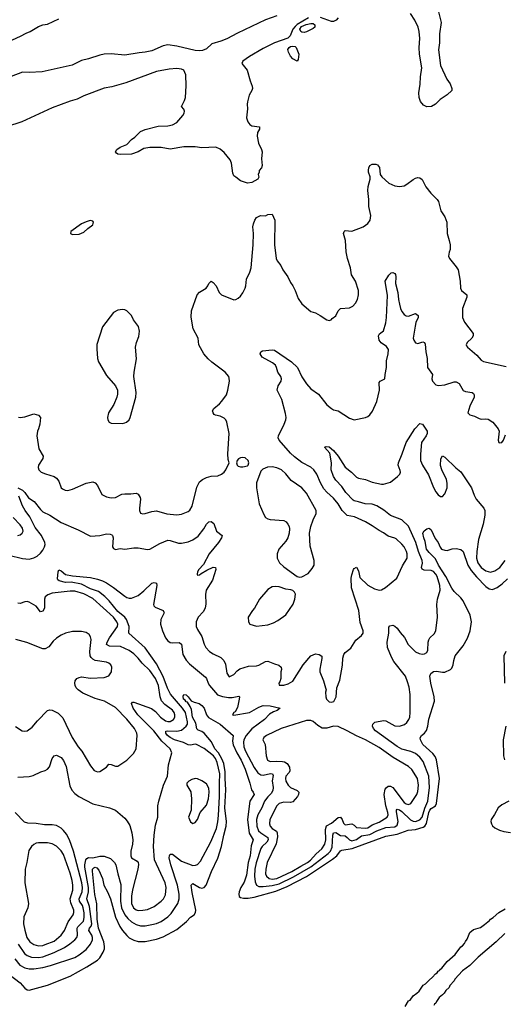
# Model space of a CAD drawing. Header units: inches. Extents: x 1694797 to 1849917, y 907313 to 1017959.
# Tile 743 of 834: x 1794345 to 1798613, y 999901 to 1008575. Entities that reach past the tile are written whole.
import ezdxf

# ---------------------------------------------------------------- set-up
doc = ezdxf.new("R2010")
doc.units = ezdxf.units.IN
doc.header["$MEASUREMENT"] = 0
doc.layers.add('B7090', color=7, linetype='Continuous')
doc.layers.add('B7999', color=7, linetype='Continuous')

msp = doc.modelspace()

# ---------------------------------------------------------------- linework, layer by layer
at = {"layer": 'B7090', "color": 5}
for points, elevation in [([(1798022.5, 1008690), (1798056, 1008550), (1798043.5, 1008450), (1798042.6, 1008370), (1798033.7, 1008310), (1798051.6, 1008171.6), (1798105.5, 1008050), (1798137.3, 1008010), (1798150.6, 1007970), (1798150.7, 1007950), (1798110, 1007912.7), (1798047, 1007873), (1798006.8, 1007830), (1797970.3, 1007809.7), (1797930, 1007806.6), (1797902.5, 1007822.5), (1797873.6, 1007853.6), (1797862.4, 1007890), (1797861.3, 1007930), (1797872.2, 1008007.8), (1797874, 1008070), (1797888, 1008150), (1797867.2, 1008270), (1797862.6, 1008330), (1797869.1, 1008410), (1797864.2, 1008470), (1797854.3, 1008510), (1797824.6, 1008570), (1797787.5, 1008630)], 580), ([(1794171.8, 1008348.2), (1794351.8, 1008428.2), (1794402.6, 1008457.4), (1794437.2, 1008470), (1794510, 1008514), (1794550, 1008530.3), (1794590, 1008535.3), (1794690, 1008582.4)], 560), ([(1796890, 1008590.3), (1796790, 1008532.5), (1796770, 1008515.5), (1796750.9, 1008490), (1796727.3, 1008432.7), (1796706.6, 1008413.4), (1796590, 1008369.8), (1796490, 1008321.6), (1796368.4, 1008250), (1796310.7, 1008210), (1796302, 1008190), (1796349.1, 1008129.1), (1796375.1, 1008035.1), (1796392.9, 1007990), (1796394.3, 1007970), (1796388.5, 1007950), (1796364.9, 1007910), (1796350.4, 1007850), (1796348, 1007830), (1796352.4, 1007790), (1796341.6, 1007710), (1796353.7, 1007673.7), (1796372.1, 1007652.1), (1796390, 1007640.7), (1796456, 1007630), (1796458, 1007610), (1796438, 1007582), (1796436, 1007550), (1796447.5, 1007487.5), (1796476, 1007430), (1796481, 1007410), (1796476, 1007350), (1796482, 1007290), (1796474, 1007270), (1796452.7, 1007247.3), (1796452.7, 1007232.7), (1796444.7, 1007210), (1796451.6, 1007188.4), (1796442, 1007170), (1796390, 1007139), (1796350, 1007135.3), (1796290, 1007155.3), (1796250, 1007188), (1796230, 1007198), (1796222, 1007222), (1796209.7, 1007310), (1796198.8, 1007338.8), (1796144.8, 1007404.8), (1796110, 1007433.7), (1796071.6, 1007451.6), (1795950, 1007446.2), (1795890, 1007454.3), (1795790, 1007455.1), (1795670, 1007434), (1795589.8, 1007449.8), (1795490, 1007448.5), (1795438.9, 1007441.1), (1795387.3, 1007410), (1795330, 1007391.3), (1795230, 1007386.6), (1795208.7, 1007390), (1795197.5, 1007397.5), (1795189.2, 1007410), (1795200.9, 1007430), (1795230, 1007450.4), (1795290, 1007475.5), (1795330, 1007518), (1795359.7, 1007540.3), (1795410, 1007590.3), (1795450, 1007606.5), (1795564.5, 1007635.5), (1795650, 1007639.2), (1795690, 1007647.9), (1795730, 1007667.9), (1795781.5, 1007730), (1795792.8, 1007750), (1795796.8, 1007770), (1795790, 1007787), (1795771.2, 1007810), (1795797.4, 1007862.6), (1795804.7, 1007890), (1795811.7, 1007991.7), (1795807.9, 1008090), (1795790, 1008129.7), (1795770, 1008138.8), (1795730, 1008144.3), (1795661.5, 1008138.5), (1795550, 1008117.2), (1795280.9, 1008019.1), (1795156.1, 1007983.9), (1795088.2, 1007971.8), (1794910, 1007905.3), (1794850, 1007875.5), (1794790, 1007857.6), (1794630, 1007796.8), (1794364.8, 1007675.2), (1794230, 1007631.5)], 580), ([(1796610.7, 1008610), (1796510, 1008572.6), (1796264.8, 1008455.2), (1796170, 1008405.1), (1796115.8, 1008384.2), (1796037.4, 1008362.6), (1795990, 1008319.4), (1795955.4, 1008304.6), (1795930, 1008301.4), (1795890, 1008304.2), (1795730, 1008342.2), (1795650, 1008353.5), (1795610, 1008343.5), (1795510, 1008300.4), (1795450, 1008287.2), (1795396.4, 1008283.6), (1795270, 1008263.6), (1795150, 1008273.6), (1795090, 1008269.6), (1795050, 1008261.6), (1794950, 1008229.4), (1794890, 1008215.1), (1794806.6, 1008173.4), (1794544.1, 1008115.9), (1794430, 1008109.6), (1794370, 1008111.8), (1794270, 1008074.7)], 560), ([(1797148.8, 1008590), (1797132, 1008570), (1797110, 1008558.7), (1797090, 1008559.2), (1796994.8, 1008594.8)], 580), ([(1794333.4, 1005073.4), (1794350.3, 1005070.3), (1794390, 1005076.9), (1794470, 1005101.6), (1794511.7, 1005091.7), (1794530, 1005071), (1794523.1, 1005010), (1794512.3, 1004970), (1794501.8, 1004950), (1794497.7, 1004910), (1794515.1, 1004795.1), (1794552.7, 1004730), (1794548.5, 1004710), (1794512.2, 1004650), (1794508.7, 1004628.7), (1794514.9, 1004610), (1794534, 1004590), (1794572.5, 1004572.5), (1794650, 1004550.3), (1794670, 1004537.1), (1794690.3, 1004510.3), (1794710.3, 1004450.3), (1794721.2, 1004441.2), (1794744.7, 1004430), (1794770, 1004427.4), (1794810, 1004439.6), (1794930, 1004490.2), (1794990, 1004503.1), (1795010, 1004495.5), (1795030, 1004470.6), (1795070, 1004391), (1795110, 1004370.8), (1795150, 1004362.8), (1795190, 1004365.5), (1795246.1, 1004393.9), (1795270, 1004398.3), (1795322.6, 1004397.4), (1795370, 1004404.4), (1795390, 1004394.4), (1795406.6, 1004366.6), (1795408.4, 1004350), (1795398.9, 1004270), (1795399.5, 1004250), (1795410, 1004226.4), (1795430, 1004221.1), (1795450, 1004224), (1795510, 1004243.1), (1795550, 1004248.7), (1795642.2, 1004222.2), (1795730, 1004213.8), (1795770, 1004218.3), (1795830, 1004241.1), (1795844.8, 1004255.2), (1795862.7, 1004290), (1795904.7, 1004455.3), (1795930, 1004504), (1795954.9, 1004525.1), (1795990, 1004542.9), (1796030, 1004552.3), (1796090, 1004555.6), (1796122, 1004570), (1796145.1, 1004590), (1796159.5, 1004610), (1796188.7, 1004670), (1796180.2, 1004700.2), (1796177.2, 1004750), (1796189.5, 1004930.5), (1796168, 1005030), (1796159.6, 1005050), (1796144.7, 1005064.7), (1796110, 1005081.3), (1796068.7, 1005090), (1796058, 1005098), (1796049, 1005110), (1796044, 1005130), (1796054, 1005150), (1796103.7, 1005190), (1796125.9, 1005214.1), (1796167, 1005270), (1796179.5, 1005310), (1796191.6, 1005390), (1796190, 1005418), (1796187.6, 1005430), (1796153.6, 1005470), (1796036.3, 1005556.3), (1796005.8, 1005585.8), (1795968.2, 1005630), (1795923, 1005710), (1795918, 1005770), (1795874, 1005850), (1795854.2, 1005954.1), (1795858.3, 1006010), (1795909.2, 1006150), (1795930, 1006174.8), (1795986, 1006210), (1796002.7, 1006230), (1796010, 1006252), (1796030, 1006271), (1796050, 1006258), (1796076, 1006230), (1796101, 1006170), (1796122, 1006150), (1796230, 1006108), (1796250, 1006110.6), (1796270, 1006120.5), (1796290, 1006139.1), (1796310, 1006167.7), (1796330, 1006210.8), (1796336, 1006230), (1796342, 1006290), (1796370.5, 1006349.5), (1796384, 1006390), (1796402.6, 1006590), (1796403.6, 1006690), (1796399, 1006750), (1796403.1, 1006776.9), (1796415.3, 1006810), (1796430, 1006832), (1796466, 1006850), (1796510, 1006846), (1796530, 1006858), (1796570, 1006862), (1796593, 1006810), (1796588.5, 1006591.5), (1796603.1, 1006470), (1796613, 1006450), (1796644.9, 1006410), (1796662.8, 1006370), (1796706.8, 1006310), (1796730, 1006258), (1796750.7, 1006230), (1796770.7, 1006190), (1796798.8, 1006118.8), (1796830.4, 1006070.4), (1796910, 1006002.8), (1796950, 1005991), (1796992, 1005970), (1797050, 1005931.3), (1797070, 1005924.7), (1797088.9, 1005931.1), (1797097.2, 1005942.8), (1797130, 1005966), (1797149.5, 1006010.5), (1797169.4, 1006030.6), (1797250, 1006034.9), (1797279.3, 1006050), (1797303.3, 1006076.7), (1797321.3, 1006110), (1797329.7, 1006150), (1797329.7, 1006190), (1797301.1, 1006270), (1797268, 1006328), (1797258.1, 1006390), (1797231.4, 1006470), (1797221.6, 1006530), (1797215.1, 1006630), (1797197, 1006690), (1797202.7, 1006710), (1797210, 1006716.3), (1797270, 1006710.4), (1797370, 1006750.4), (1797410, 1006778.4), (1797431, 1006810), (1797438, 1006850), (1797419.3, 1006930), (1797420.7, 1006990), (1797412.1, 1007070), (1797414.9, 1007105.1), (1797432, 1007170), (1797432.7, 1007190), (1797416, 1007230), (1797416, 1007250), (1797419, 1007270), (1797429.4, 1007290.6), (1797450, 1007301), (1797482, 1007302), (1797495.9, 1007295.9), (1797512.7, 1007272.7), (1797520.7, 1007210), (1797535.5, 1007190), (1797594.9, 1007134.9), (1797650, 1007110.2), (1797690, 1007104.7), (1797730, 1007111.5), (1797755.7, 1007124.3), (1797810, 1007168.2), (1797830, 1007179.1), (1797850, 1007184), (1797870, 1007180.7), (1797890, 1007166.8), (1797922.3, 1007102.3), (1797965.1, 1007045.1), (1798022, 1006990), (1798033.5, 1006973.5), (1798053, 1006890), (1798090, 1006838.8), (1798105.3, 1006790), (1798108.9, 1006690), (1798128.5, 1006630), (1798135.8, 1006590), (1798135.5, 1006550), (1798126.4, 1006526.4), (1798120.7, 1006490), (1798130.8, 1006470), (1798190, 1006398.8), (1798206, 1006370), (1798224.9, 1006270), (1798228.5, 1006208.5), (1798237.3, 1006190), (1798282, 1006150), (1798283.1, 1006130), (1798243.6, 1006030), (1798244, 1005950), (1798263.1, 1005910), (1798339.5, 1005810), (1798339.5, 1005790), (1798326.4, 1005770), (1798286, 1005730), (1798278, 1005710), (1798281.3, 1005701.3), (1798288.6, 1005688.6), (1798370, 1005618.4), (1798410, 1005574.4), (1798430, 1005563.1), (1798630, 1005520.3)], 580), ([(1794330, 1004451.6), (1794370.3, 1004430), (1794390, 1004410.3), (1794423, 1004363), (1794471.5, 1004331.5), (1794530, 1004258.5), (1794550, 1004240.2), (1794610.4, 1004210), (1794710, 1004144.2), (1794861.3, 1004081.3), (1794970, 1004025.3), (1795050, 1004030.4), (1795110, 1004044.6), (1795142.3, 1004042.3), (1795156.5, 1004036.5), (1795163, 1004030), (1795168.5, 1004010), (1795161.6, 1003930), (1795170, 1003914.8), (1795190, 1003907.3), (1795230, 1003914.8), (1795270, 1003910.8), (1795350, 1003922.4), (1795390, 1003922.4), (1795470, 1003907.3), (1795490, 1003910.5), (1795579.2, 1003960.8), (1795650, 1003988.7), (1795670, 1003987), (1795743.2, 1003963.2), (1795770, 1003963.9), (1795830, 1003975.4), (1795870, 1003992.6), (1795915.6, 1004024.4), (1795967.6, 1004090), (1795990, 1004130.6), (1796010, 1004150.7), (1796030, 1004154), (1796055.8, 1004135.8), (1796079.3, 1004070), (1796127.7, 1004030), (1796123.8, 1004010), (1796096.5, 1003970), (1796012.4, 1003870), (1795963.8, 1003776.2), (1795922.8, 1003730), (1795911.3, 1003710), (1795907.3, 1003690), (1795910, 1003682), (1795930, 1003682.8), (1795943.7, 1003696.3), (1795994, 1003726), (1796050, 1003750.7), (1796071, 1003750), (1796073, 1003730), (1796043.4, 1003636.6), (1795988, 1003550), (1795982.6, 1003510), (1795985.4, 1003430), (1795978.8, 1003390), (1795961.2, 1003358.8), (1795915.6, 1003310), (1795899.1, 1003270), (1795900.7, 1003230), (1795910, 1003202), (1795950, 1003140.5), (1795970, 1003073), (1795983.6, 1003043.6), (1796016.5, 1003010), (1796050, 1002988.1), (1796116.2, 1002956.2), (1796144.2, 1002930), (1796156.5, 1002896.5), (1796170, 1002818), (1796190, 1002786.8), (1796230, 1002806), (1796260.6, 1002839.4), (1796284.7, 1002855.3), (1796361.2, 1002878.8), (1796430, 1002881.8), (1796450, 1002887.1), (1796510, 1002922), (1796530, 1002923.6), (1796590, 1002898.9), (1796628.6, 1002888.6), (1796647.7, 1002870), (1796650.5, 1002850), (1796646, 1002830), (1796645.5, 1002770), (1796637.1, 1002742.9), (1796626.8, 1002730), (1796631.6, 1002711.6), (1796670, 1002713.4), (1796710, 1002724.9), (1796750, 1002748.4), (1796841.1, 1002890), (1796907.8, 1002970), (1796950, 1002988.7), (1796982.8, 1002982.8), (1797006.8, 1002966.8), (1797006.8, 1002946.8), (1796987.5, 1002852.5), (1796988.7, 1002830), (1797020.7, 1002750), (1797038.8, 1002690), (1797042.8, 1002670), (1797038.8, 1002650), (1797040.7, 1002610), (1797048.3, 1002588.3), (1797070, 1002564.9), (1797090, 1002562), (1797111.7, 1002568.3), (1797132.7, 1002610), (1797139.3, 1002690), (1797164.1, 1002755.9), (1797187.7, 1002887.7), (1797189.6, 1002950), (1797199.1, 1002980.9), (1797210, 1002998.8), (1797261.2, 1003038.8), (1797304.2, 1003110), (1797356.2, 1003150), (1797369.6, 1003170), (1797369.6, 1003190), (1797344.9, 1003264.9), (1797332.1, 1003370), (1797267.8, 1003570), (1797265.7, 1003654.3), (1797270, 1003684.7), (1797284.7, 1003730), (1797290, 1003740.7), (1797310.3, 1003750.3), (1797330, 1003718), (1797342, 1003662), (1797410, 1003592.9), (1797470, 1003560.3), (1797510, 1003550.3), (1797530, 1003552.9), (1797566.6, 1003573.4), (1797665.1, 1003654.9), (1797717.2, 1003762.8), (1797756, 1003830), (1797758.2, 1003870), (1797752.7, 1003890), (1797729.9, 1003929.8), (1797710, 1003954.7), (1797660.5, 1004000.5), (1797647.9, 1004007.9), (1797590, 1004023.5), (1797550, 1004052.8), (1797510, 1004073.3), (1797450, 1004115.1), (1797389.3, 1004150), (1797295.1, 1004195.1), (1797230, 1004208.2), (1797217.2, 1004217.2), (1797186.2, 1004250), (1797150.7, 1004310), (1797110, 1004360.7), (1797050, 1004411.2), (1797022.3, 1004442.3), (1796993.9, 1004493.9), (1796963, 1004570), (1796936.5, 1004610), (1796910, 1004631.6), (1796830, 1004673.8), (1796764, 1004724), (1796730, 1004755.8), (1796629.7, 1004870), (1796622.6, 1004890), (1796624.7, 1004910), (1796674.7, 1005010), (1796689.6, 1005050), (1796691.6, 1005070), (1796686.2, 1005106.2), (1796652.8, 1005230), (1796612.3, 1005310), (1796622, 1005350), (1796647, 1005390), (1796649.4, 1005410.6), (1796645.1, 1005430), (1796619.5, 1005470), (1796607.8, 1005510), (1796596.9, 1005530), (1796572.5, 1005552.5), (1796482, 1005602), (1796463.7, 1005630), (1796469.2, 1005650), (1796482.3, 1005657.7), (1796570, 1005666.4), (1796590, 1005662.4), (1796739.7, 1005559.7), (1796791.6, 1005511.6), (1796830, 1005428.4), (1796870, 1005365.7), (1796910, 1005323.1), (1796975.3, 1005275.3), (1797050, 1005183), (1797090, 1005148), (1797110, 1005137.1), (1797150, 1005128.2), (1797250, 1005064.9), (1797290, 1005050.6), (1797390, 1005070.5), (1797410, 1005079.3), (1797430, 1005094.9), (1797452.7, 1005127.3), (1797491.6, 1005211.6), (1797515.1, 1005310), (1797510, 1005378), (1797519, 1005390), (1797561.2, 1005410), (1797563, 1005450), (1797574.7, 1005510), (1797576.4, 1005570), (1797590, 1005631.3), (1797591.7, 1005670), (1797576.1, 1005696.1), (1797529, 1005729), (1797511.6, 1005750), (1797504.7, 1005790), (1797513.3, 1005806.7), (1797550, 1005834.9), (1797570, 1005902.8), (1797576.3, 1005950), (1797585, 1006145), (1797562.7, 1006270), (1797595.3, 1006324.7), (1797615.1, 1006344.9), (1797630, 1006347.7), (1797650, 1006337.3), (1797654.9, 1006330), (1797658.4, 1006310), (1797654.4, 1006250), (1797676.4, 1006170), (1797680.3, 1006110), (1797688.9, 1006070), (1797698, 1006030), (1797710, 1006003.8), (1797730, 1005977.6), (1797750, 1005965.3), (1797770, 1005963.7), (1797830, 1005985.5), (1797853, 1005970), (1797854, 1005950), (1797834.1, 1005905.9), (1797826.5, 1005873.5), (1797811.6, 1005770), (1797816.5, 1005750), (1797830, 1005728.5), (1797850, 1005723.1), (1797895.3, 1005735.3), (1797910, 1005730.6), (1797916.9, 1005716.9), (1797922.6, 1005650), (1797934.7, 1005590), (1797936.5, 1005510), (1797980.4, 1005450), (1797974, 1005410), (1797981.3, 1005390), (1798010, 1005359.3), (1798032, 1005352), (1798090, 1005356.5), (1798170, 1005383.6), (1798190, 1005383.1), (1798216.4, 1005370), (1798250, 1005308), (1798270, 1005300.4), (1798330, 1005290.4), (1798340.7, 1005280.7), (1798348.2, 1005270), (1798348.5, 1005250), (1798308.7, 1005170), (1798291, 1005110), (1798310, 1005094.8), (1798350, 1005083), (1798390, 1005060.5), (1798410, 1005055.5), (1798450, 1005058.8), (1798470, 1005054.8), (1798511.3, 1005030), (1798558.8, 1004970), (1798566.8, 1004950), (1798558.8, 1004870), (1798564.7, 1004850), (1798570, 1004846.8), (1798590, 1004851), (1798605.2, 1004870), (1798622.9, 1004917.1)], 560), ([(1794301.1, 1000301.1), (1794345.8, 1000245.8), (1794390, 1000221.5), (1794430, 1000213.2), (1794470, 1000212.9), (1794550, 1000225.1), (1794616.9, 1000243.1), (1794830, 1000313), (1794870, 1000335.9), (1794930, 1000383.5), (1794970, 1000431.6), (1794985.2, 1000470), (1794986.7, 1000490), (1794980.9, 1000510), (1794953.9, 1000550), (1794960.2, 1000570), (1794974.5, 1000590), (1794980.3, 1000610), (1794979.1, 1000630), (1794961.5, 1000761.5), (1794936.5, 1000830), (1794950, 1000890), (1794950, 1000930), (1794919.7, 1001110), (1794919, 1001130), (1794928.1, 1001171.9), (1794935.4, 1001184.6), (1794950, 1001194.3), (1794990, 1001192.4), (1795050, 1001205.5), (1795090, 1001206.1), (1795143.9, 1001183.9), (1795180.8, 1001150), (1795191, 1001130), (1795208.4, 1001050), (1795237, 1000957), (1795232.9, 1000810), (1795243.3, 1000750), (1795271.8, 1000690), (1795296.6, 1000656.6), (1795330, 1000625.9), (1795370, 1000604.8), (1795410, 1000592.8), (1795450, 1000592.8), (1795510, 1000603), (1795550, 1000613.7), (1795590, 1000631), (1795650, 1000670.2), (1795679.9, 1000700.1), (1795738.8, 1000790), (1795749.9, 1000830), (1795749.9, 1000870), (1795734.6, 1000950), (1795675.5, 1001130), (1795662.4, 1001190), (1795663.8, 1001210), (1795670, 1001222.4), (1795690, 1001222), (1795770, 1001160.7), (1795870, 1001123.5), (1795894.4, 1001125.6), (1795910, 1001131.3), (1795938.4, 1001161.6), (1796029, 1001331), (1796078, 1001450), (1796091.1, 1001508.9), (1796096.8, 1001563.2), (1796105.5, 1001730), (1796103.9, 1001850), (1796108.5, 1001930), (1796085.6, 1002030), (1796070, 1002065.7), (1796051.9, 1002090), (1795970, 1002154.6), (1795900.9, 1002190), (1795890, 1002193), (1795850, 1002184.9), (1795830, 1002187.2), (1795787.8, 1002207.8), (1795710, 1002229.9), (1795670, 1002249.9), (1795646.7, 1002270), (1795630.8, 1002290), (1795632.8, 1002307.2), (1795649.4, 1002310.6), (1795730, 1002308.3), (1795770, 1002316.6), (1795812.3, 1002350), (1795822.6, 1002370), (1795822.9, 1002390), (1795804, 1002470), (1795778.1, 1002510), (1795672.3, 1002632.3), (1795646.5, 1002686.5), (1795610, 1002788.5), (1795550, 1002898.7), (1795450, 1003041.9), (1795306.2, 1003170), (1795309.9, 1003230), (1795287.2, 1003290), (1795270.2, 1003310.2), (1795210, 1003361), (1795134.3, 1003454.3), (1795094.5, 1003494.5), (1795038.2, 1003538.2), (1794970, 1003561.5), (1794890, 1003601.4), (1794798.4, 1003618.4), (1794750, 1003616.6), (1794692.3, 1003630), (1794680.7, 1003640.7), (1794679.5, 1003650), (1794683, 1003710), (1794690, 1003726.8), (1794710, 1003719.1), (1794750, 1003687), (1794810, 1003674.4), (1794970, 1003660.8), (1795030, 1003646.9), (1795073.4, 1003630), (1795110, 1003612.6), (1795170, 1003572.3), (1795270, 1003495.6), (1795290, 1003483.2), (1795310, 1003477.6), (1795330, 1003478.3), (1795390, 1003502.4), (1795438.3, 1003541.7), (1795510, 1003610.4), (1795530, 1003618), (1795550, 1003611), (1795552.2, 1003590), (1795524.2, 1003424.2), (1795527, 1003410), (1795538.6, 1003398.6), (1795607.3, 1003370), (1795615.3, 1003355.3), (1795617.1, 1003350), (1795588.6, 1003291.4), (1795585.2, 1003250), (1795601.5, 1003190), (1795629.4, 1003130), (1795650, 1003103.6), (1795670, 1003089.2), (1795690, 1003084.2), (1795750, 1003088.2), (1795770, 1003074), (1795783, 1002983), (1795810, 1002933.4), (1795839.3, 1002899.3), (1795982.7, 1002782.7), (1795991.6, 1002771.6), (1796004.7, 1002730), (1796015.9, 1002710), (1796088.3, 1002628.3), (1796130, 1002611.5), (1796183.4, 1002603.4), (1796216.1, 1002603.9), (1796275.3, 1002615.3), (1796279.5, 1002610), (1796279, 1002590), (1796263.5, 1002516.5), (1796243.1, 1002476.9), (1796231, 1002470), (1796218, 1002450), (1796230, 1002446.4), (1796370, 1002470.1), (1796450, 1002517.1), (1796490, 1002533.6), (1796551, 1002531), (1796638.8, 1002510), (1796614, 1002490), (1796581.7, 1002478.3), (1796543.9, 1002456.1), (1796500.7, 1002410), (1796390, 1002327.9), (1796340.9, 1002270), (1796320.1, 1002230), (1796315, 1002210), (1796318.6, 1002170), (1796334.5, 1002130), (1796410, 1001987.3), (1796441.2, 1001941.2), (1796470, 1001921.1), (1796490, 1001920.6), (1796555.1, 1001935.1), (1796572.2, 1001932.2), (1796577.2, 1001917.2), (1796568, 1001870), (1796578.1, 1001810), (1796574.6, 1001785.4), (1796561.1, 1001758.9), (1796530, 1001729.8), (1796499.8, 1001690), (1796478.2, 1001630), (1796443.1, 1001570), (1796432.1, 1001530), (1796433.7, 1001470), (1796449.1, 1001430), (1796467.6, 1001410), (1796530, 1001370.1), (1796532.3, 1001350), (1796522.2, 1001330), (1796479.3, 1001290), (1796470, 1001273.8), (1796427.5, 1001147.5), (1796417.3, 1001090), (1796414.2, 1001030), (1796418.7, 1000978.7), (1796430.2, 1000950), (1796450, 1000938.6), (1796490, 1000937.3), (1796570, 1000947.8), (1796630, 1000963.1), (1796757.6, 1001022.4), (1796910, 1001110.6), (1797061.7, 1001230), (1797081.2, 1001250), (1797095.6, 1001284.4), (1797102.7, 1001390), (1797110, 1001411.8), (1797130, 1001413.2), (1797170, 1001386.4), (1797210, 1001385), (1797230, 1001370.2), (1797248.5, 1001348.5), (1797270, 1001342.2), (1797310, 1001353), (1797354.5, 1001385.5), (1797430, 1001395.7), (1797490, 1001428.3), (1797570, 1001459.1), (1797650, 1001463.8), (1797670, 1001479.5), (1797679.2, 1001510), (1797664.3, 1001595.7), (1797664.2, 1001610), (1797670, 1001618.8), (1797690, 1001613), (1797710, 1001600.5), (1797786.5, 1001526.5), (1797810, 1001513.1), (1797830, 1001510.5), (1797870, 1001524.7), (1797890, 1001550.2), (1797911.8, 1001628.2), (1797940.1, 1001690), (1797952.8, 1001810), (1797947.1, 1001910), (1797898.2, 1002038.2), (1797870, 1002078.3), (1797829.6, 1002109.6), (1797790, 1002127), (1797710, 1002149.5), (1797670, 1002170.4), (1797479.8, 1002310), (1797461.4, 1002330), (1797452.6, 1002350), (1797455.6, 1002370), (1797472.6, 1002387.4), (1797550, 1002400.2), (1797570, 1002398), (1797650, 1002353.1), (1797690, 1002350.1), (1797733.8, 1002366.2), (1797755.5, 1002384.5), (1797771.8, 1002408.2), (1797780.1, 1002430), (1797785, 1002470), (1797783.4, 1002630), (1797774.3, 1002694.3), (1797761.5, 1002741.5), (1797741.6, 1002790), (1797641.2, 1002921.2), (1797620.1, 1002959.9), (1797584.5, 1003044.5), (1797581.1, 1003090), (1797595.6, 1003170), (1797595.5, 1003224.5), (1797604.8, 1003235.2), (1797630, 1003240.5), (1797650, 1003233), (1797670, 1003214.9), (1797696.1, 1003176.1), (1797733.3, 1003133.3), (1797766, 1003070), (1797830, 1003007), (1797864.4, 1002990), (1797890, 1002986.4), (1797910.9, 1002989.1), (1797930, 1003000.2), (1797939.1, 1003020.9), (1797941.7, 1003090), (1797947.4, 1003112.6), (1797957.4, 1003130), (1797996.2, 1003163.8), (1798010.5, 1003190), (1798024.4, 1003310), (1798018.4, 1003421.6), (1798024.7, 1003470), (1798049.3, 1003550), (1798045.6, 1003590), (1798020.8, 1003670), (1798010, 1003690.5), (1797990, 1003712.2), (1797970, 1003721.9), (1797906.4, 1003726.4), (1797890, 1003734), (1797884.7, 1003750), (1797891.9, 1003788.1), (1797890.9, 1003810), (1797858.4, 1003890), (1797834.1, 1003970), (1797770, 1004113.3), (1797710, 1004167.3), (1797610, 1004206.9), (1797552.9, 1004252.9), (1797490, 1004290.8), (1797450, 1004305.4), (1797387, 1004310), (1797330, 1004328.6), (1797290, 1004334.6), (1797281.2, 1004341.2), (1797217.3, 1004410), (1797183.3, 1004463.3), (1797130, 1004517.6), (1797109.7, 1004550), (1797089.6, 1004610), (1797091.3, 1004670), (1797077, 1004757), (1797029.6, 1004810), (1797044.8, 1004815.2), (1797070, 1004810.3), (1797110, 1004779.3), (1797150, 1004728.2), (1797210, 1004631.8), (1797266.7, 1004590), (1797310, 1004545.3), (1797330, 1004535.3), (1797390, 1004523.1), (1797450, 1004501.6), (1797530, 1004482), (1797550, 1004483), (1797610, 1004501), (1797673.2, 1004550), (1797692, 1004570), (1797698.4, 1004590), (1797697, 1004603), (1797679.5, 1004650), (1797680.9, 1004670), (1797714.7, 1004750), (1797749.6, 1004850), (1797825.6, 1004970), (1797870, 1005016.4), (1797891.6, 1005011.5), (1797933, 1004950), (1797933, 1004930), (1797925.5, 1004910), (1797884.6, 1004850), (1797873.9, 1004746.1), (1797876, 1004690), (1797891.1, 1004650), (1797945.8, 1004565.7), (1797990, 1004452.4), (1798010, 1004416), (1798030, 1004390.3), (1798050, 1004374.6), (1798070, 1004374.9), (1798090, 1004397), (1798109.9, 1004450), (1798110.6, 1004490.6), (1798103.8, 1004523.8), (1798062.4, 1004610), (1798052.3, 1004647.7), (1798054, 1004706), (1798070, 1004731.3), (1798090, 1004721), (1798186.5, 1004626.5), (1798231.1, 1004591.1), (1798323.9, 1004450), (1798346, 1004386), (1798364.2, 1004350), (1798433.4, 1004270), (1798440.5, 1004250), (1798440.4, 1004210), (1798426.4, 1004130), (1798385.5, 1003994.5), (1798369.5, 1003890), (1798368.5, 1003830), (1798379.8, 1003790), (1798410.2, 1003750), (1798450, 1003719.2), (1798490, 1003708.1), (1798530, 1003719.8), (1798573.5, 1003750), (1798621.8, 1003810)], 540), ([(1794250, 1003858.2), (1794371, 1003829), (1794430, 1003822.8), (1794470, 1003833.4), (1794499.5, 1003850), (1794530, 1003876.4), (1794550, 1003901.6), (1794564.8, 1003930), (1794569, 1003950), (1794565.4, 1003970), (1794537.3, 1004030), (1794481.6, 1004101.6), (1794436.1, 1004196.1), (1794393.8, 1004250), (1794370, 1004290.9), (1794336.9, 1004376.9)], 560), ([(1794330, 1004029.2), (1794350, 1004036.5), (1794366, 1004050), (1794374.5, 1004070), (1794370, 1004094.5), (1794350, 1004124.2), (1794288.7, 1004188.7)], 580), ([(1794250, 1000166.7), (1794350.3, 1000090), (1794390, 1000042), (1794410, 1000028), (1794430, 1000024.9), (1794590, 1000070.2), (1794790, 1000147.7), (1794937.2, 1000230), (1795029.9, 1000290.1), (1795051.6, 1000310), (1795080.7, 1000359.3), (1795091.6, 1000388.4), (1795092.6, 1000410), (1795085.1, 1000450), (1795038.7, 1000570), (1795029, 1000651), (1795024.9, 1000784.9), (1795008.2, 1000868.2), (1794987.5, 1001072.4), (1794987.8, 1001092.2), (1794997.3, 1001102.7), (1795010, 1001108), (1795024.2, 1001104.2), (1795043.5, 1001083.5), (1795074.2, 1001010), (1795085.1, 1000950), (1795118.9, 1000890), (1795144.6, 1000830), (1795190, 1000668.9), (1795225.8, 1000585.8), (1795250, 1000550.2), (1795290, 1000505.6), (1795310, 1000487.3), (1795350, 1000466), (1795390, 1000454), (1795450, 1000452.6), (1795550, 1000474.6), (1795610, 1000494.8), (1795730, 1000559.5), (1795813.3, 1000630), (1795850, 1000668.4), (1795882, 1000690), (1795894.5, 1000710), (1795896.4, 1000730), (1795864.3, 1000884.3), (1795856.8, 1000950), (1795870, 1000966), (1795929.2, 1000929.2), (1795950, 1000923.7), (1795971, 1000929), (1795988.8, 1000950), (1796035.2, 1001070), (1796090, 1001188.7), (1796121.6, 1001290), (1796142, 1001390), (1796164.6, 1001470), (1796165.7, 1001510), (1796152.8, 1001630), (1796160.8, 1001790), (1796153.4, 1001890), (1796155.9, 1001950), (1796142.1, 1002022.1), (1796124.6, 1002064.6), (1796094.9, 1002114.9), (1796062.3, 1002150), (1796034.1, 1002214.1), (1795970, 1002289.9), (1795950, 1002303.9), (1795916.2, 1002316.2), (1795906.2, 1002326.2), (1795896, 1002376), (1795868.5, 1002430), (1795857, 1002497), (1795845.6, 1002525.6), (1795821.7, 1002561.7), (1795810, 1002566.4), (1795801.4, 1002581.4), (1795788.4, 1002590), (1795783.5, 1002616.5), (1795790, 1002631), (1795810, 1002626), (1795830, 1002610.8), (1795854.4, 1002574.4), (1795881.1, 1002561.1), (1795926, 1002550), (1795950, 1002534), (1795968.4, 1002510), (1795991.6, 1002451.6), (1796008, 1002428), (1796110, 1002367.2), (1796225.3, 1002270), (1796219.8, 1002220.2), (1796225.4, 1002185.4), (1796256.5, 1002116.5), (1796296, 1002050), (1796331.4, 1001971.4), (1796373.4, 1001850), (1796385.6, 1001790), (1796401.6, 1001770), (1796409.3, 1001750), (1796371.1, 1001690), (1796352.4, 1001530), (1796366.9, 1001406.9), (1796400.5, 1001350), (1796383.7, 1001296.3), (1796374.3, 1001210), (1796357.8, 1001150), (1796341.5, 1001038.5), (1796322.3, 1000977.7), (1796294, 1000930), (1796278.2, 1000890), (1796274.3, 1000870), (1796279.2, 1000850), (1796290, 1000840.6), (1796316, 1000836), (1796356.2, 1000836.2), (1796410, 1000843.8), (1796602.2, 1000897.8), (1796701.9, 1000938.1), (1796870, 1001027.3), (1797100.4, 1001179.6), (1797138.2, 1001210), (1797170, 1001251.3), (1797182.6, 1001257.4), (1797274.1, 1001274.1), (1797570, 1001382.4), (1797670, 1001399.9), (1797766, 1001434), (1797830, 1001441.9), (1797898.8, 1001461.2), (1797913, 1001470), (1797927.9, 1001492.1), (1797948.2, 1001590), (1797956.5, 1001610), (1797970, 1001625.3), (1798006.2, 1001650), (1798017.1, 1001670), (1798042, 1001890), (1798015.2, 1002055.2), (1798003.9, 1002083.9), (1797984.7, 1002110), (1797896.8, 1002190), (1797874.7, 1002230), (1797872, 1002248), (1797883.7, 1002270), (1797911.3, 1002288.7), (1797927.9, 1002312.1), (1797939.6, 1002350), (1797947.8, 1002412.2), (1797998, 1002570), (1797995.4, 1002610), (1797964.5, 1002730), (1797957.7, 1002790), (1797965.2, 1002814.8), (1797990, 1002833.7), (1798016.2, 1002836.2), (1798070, 1002826), (1798090, 1002827.7), (1798138, 1002850), (1798150, 1002862), (1798162.7, 1002890), (1798167.6, 1002930), (1798179.8, 1002970), (1798250, 1003057.3), (1798290, 1003127.6), (1798312.8, 1003190), (1798322.6, 1003270), (1798311.5, 1003330), (1798250, 1003455.6), (1798230, 1003482.8), (1798170, 1003536.9), (1798150, 1003566), (1798098.4, 1003670), (1798033.4, 1003770), (1798006, 1003826), (1797950, 1003881.5), (1797928.4, 1003910), (1797916.4, 1003976.4), (1797903.5, 1004010), (1797895.1, 1004050), (1797907.3, 1004072.7), (1797930, 1004090.7), (1797950, 1004094), (1797970, 1004080.7), (1798005.4, 1004005.4), (1798030.4, 1003970), (1798047, 1003927), (1798060.7, 1003910), (1798090, 1003900.3), (1798110, 1003898.9), (1798152.8, 1003912.8), (1798190, 1003917), (1798230, 1003906.3), (1798250, 1003890.3), (1798291.7, 1003770), (1798321.4, 1003721.4), (1798366.6, 1003666.6), (1798450, 1003581.3), (1798480.2, 1003560.2), (1798510, 1003555.5), (1798550, 1003572.7), (1798594.5, 1003605.5), (1798641.1, 1003650)], 520), ([(1794330, 1001901.6), (1794430, 1001908.5), (1794464.7, 1001915.3), (1794531.4, 1001948.6), (1794570, 1001961.6), (1794590, 1001973.4), (1794606.7, 1001993.3), (1794630, 1002066.8), (1794649.4, 1002090), (1794670, 1002094.9), (1794710, 1002074.4), (1794730, 1002048.8), (1794754.6, 1001994.6), (1794786.6, 1001826.6), (1794805.8, 1001785.8), (1794830, 1001756.3), (1794867.2, 1001730), (1794990, 1001666.3), (1795136.3, 1001630), (1795188.2, 1001610), (1795270, 1001540.3), (1795293.1, 1001513.1), (1795315.1, 1001475.1), (1795333.1, 1001410), (1795340.9, 1001350), (1795338.3, 1001310), (1795324.7, 1001250), (1795323.9, 1001210), (1795330.6, 1001190), (1795380.9, 1001160.9), (1795388.5, 1001150), (1795391.9, 1001131.9), (1795385.5, 1001090), (1795339.2, 1000910), (1795330, 1000854), (1795330.1, 1000790), (1795348.7, 1000750), (1795370, 1000733.7), (1795390, 1000728.1), (1795430, 1000729.5), (1795470, 1000737), (1795530, 1000762.6), (1795591.8, 1000810), (1795612.3, 1000830), (1795630, 1000866), (1795634.5, 1000930), (1795625.8, 1000970), (1795533.5, 1001173.5), (1795523.5, 1001290), (1795528.5, 1001390), (1795541.3, 1001478.7), (1795562.7, 1001550), (1795561.2, 1001650), (1795569.2, 1001690), (1795611.2, 1001830), (1795647, 1001910), (1795657, 1002010), (1795683.9, 1002116.1), (1795671, 1002150), (1795598, 1002218), (1795526, 1002310), (1795386.4, 1002450), (1795345.6, 1002510), (1795328.5, 1002551.5), (1795338, 1002562), (1795350, 1002562.8), (1795505.7, 1002505.7), (1795541.2, 1002481.2), (1795585, 1002430), (1795630, 1002398.7), (1795650, 1002391.4), (1795670, 1002391.6), (1795700.3, 1002410), (1795711.6, 1002430), (1795712.2, 1002450), (1795704.8, 1002470), (1795690, 1002491.5), (1795622, 1002542), (1795594.5, 1002574.5), (1795582.3, 1002610), (1795567.2, 1002710), (1795542.1, 1002770), (1795490, 1002841.5), (1795424.9, 1002904.9), (1795389.8, 1002950), (1795350, 1002989), (1795310, 1003018.6), (1795231.7, 1003051.7), (1795136, 1003056), (1795110, 1003069.7), (1795114.4, 1003090), (1795135.9, 1003130), (1795206.6, 1003230), (1795209.8, 1003250), (1795202.2, 1003270), (1795170, 1003310.6), (1794990, 1003475.7), (1794910, 1003517.7), (1794830, 1003540.2), (1794790, 1003541.5), (1794630, 1003521.5), (1794592.4, 1003507.6), (1794569.1, 1003490), (1794562.9, 1003470), (1794563.9, 1003390), (1794550, 1003364.7), (1794530, 1003358.4), (1794490, 1003407.2), (1794430, 1003442), (1794410, 1003448), (1794390, 1003446), (1794350, 1003431.6), (1794330, 1003434)], 560), ([(1794307.5, 1002347.5), (1794368.5, 1002308.5), (1794390, 1002305.5), (1794410, 1002310.5), (1794456.6, 1002343.4), (1794502, 1002398), (1794590, 1002488.7), (1794610, 1002494.3), (1794630, 1002491.5), (1794684.6, 1002464.6), (1794723.9, 1002423.9), (1794807.6, 1002250), (1794859.6, 1002170), (1794891.8, 1002130), (1794970, 1002001), (1795000.4, 1001960.4), (1795030, 1001947.3), (1795050, 1001950.7), (1795108.7, 1001990), (1795130, 1002014.8), (1795150, 1002013.4), (1795190, 1001999.5), (1795210, 1001999.5), (1795290, 1002050.4), (1795347.6, 1002110), (1795371.5, 1002150), (1795378.9, 1002270), (1795376.4, 1002290), (1795356.4, 1002330), (1795290, 1002412.8), (1795190, 1002514.2), (1795091.1, 1002571.1), (1795010, 1002595.1), (1794901.7, 1002641.7), (1794859.7, 1002670), (1794843.5, 1002690), (1794835.1, 1002710), (1794829.7, 1002730), (1794833.3, 1002750), (1794849.8, 1002770.2), (1794870, 1002780.4), (1794890, 1002784.4), (1794970, 1002774.9), (1795090, 1002779.3), (1795130, 1002793.4), (1795154.5, 1002830), (1795157.7, 1002870), (1795147.6, 1002890), (1795130, 1002904.7), (1795110, 1002914.5), (1795010.8, 1002930.8), (1794990, 1002940.5), (1794975, 1002955.1), (1794967.1, 1002970), (1794962, 1003010), (1794974.7, 1003114.7), (1794970, 1003139), (1794958.3, 1003158.3), (1794930, 1003177), (1794890, 1003185.1), (1794810, 1003184.2), (1794750, 1003171.2), (1794710, 1003153.3), (1794670, 1003126), (1794641.4, 1003098.6), (1794602.4, 1003050), (1794570, 1003031.1), (1794550, 1003032.2), (1794406.9, 1003086.9), (1794310, 1003115.6)], 580), ([(1798626.9, 1003010), (1798609.3, 1002970), (1798615.3, 1002730)], 520), ([(1798627.2, 1002350), (1798601.7, 1002230), (1798605.2, 1002090), (1798613.3, 1002053.3)], 520), ([(1798651.3, 1001690), (1798590, 1001657.6), (1798557.6, 1001630), (1798526.7, 1001573.2), (1798496.5, 1001530), (1798493.3, 1001510), (1798498.7, 1001490), (1798510, 1001472), (1798530, 1001455.1), (1798570, 1001436), (1798610, 1001423.9), (1798666.3, 1001413.7)], 520), ([(1794332.3, 1000430), (1794387.3, 1000347.3), (1794410.1, 1000330.1), (1794450, 1000317.3), (1794510, 1000313.5), (1794550, 1000318.4), (1794650, 1000356.1), (1794738.9, 1000401.1), (1794787.4, 1000432.6), (1794831.6, 1000470), (1794847.5, 1000490), (1794855.2, 1000510), (1794852.6, 1000570), (1794857.5, 1000582.5), (1794907.8, 1000632.2), (1794913.8, 1000666.2), (1794913.5, 1000706.5), (1794905.7, 1000750), (1794897.8, 1000770), (1794871.7, 1000810), (1794869, 1000830), (1794894.6, 1000890), (1794897, 1000930), (1794892, 1000970), (1794820.5, 1001250), (1794784.4, 1001350), (1794758.4, 1001398.4), (1794732.5, 1001432.5), (1794710, 1001452.7), (1794670, 1001474.6), (1794630, 1001482.9), (1794563.1, 1001483.1), (1794490, 1001493.5), (1794416.3, 1001496.3), (1794386.5, 1001506.5), (1794304.4, 1001590)], 560), ([(1797841.2, 1000000), (1797862.3, 1000017.7), (1797896.9, 1000070), (1797918, 1000082), (1797950, 1000114.7), (1797981.5, 1000138.5), (1798007.4, 1000170), (1798022.2, 1000177.8), (1798030, 1000191.5), (1798042.4, 1000197.6), (1798050, 1000210.9), (1798062.3, 1000217.7), (1798110, 1000278.3), (1798180.9, 1000339.1), (1798230, 1000407), (1798244.8, 1000415.2), (1798263.5, 1000436.5), (1798270, 1000453.8), (1798286.8, 1000473.2), (1798310, 1000533), (1798341.8, 1000558.2), (1798402, 1000578), (1798437.6, 1000602.4), (1798482.1, 1000637.9), (1798489.8, 1000650), (1798515.7, 1000664.3), (1798564.5, 1000710), (1798619.3, 1000740.7)], 480), ([(1798616.3, 1000523.7), (1798541.1, 1000450), (1798383.4, 1000316.6), (1798310, 1000243.9), (1798243.7, 1000196.3), (1798177, 1000123), (1798170, 1000107.4), (1798134.4, 1000065.6), (1798128.4, 1000050), (1798098, 1000022), (1798082, 1000000)], 480)]:
    msp.add_lwpolyline(points, dxfattribs=dict(at, elevation=elevation))
for points, elevation in [([(1796850, 1008462.8), (1796830, 1008464.5), (1796822.2, 1008470), (1796813.7, 1008490), (1796825.5, 1008514.5), (1796866.9, 1008533.1), (1796910, 1008541.3), (1796930, 1008539.8), (1796943.6, 1008530), (1796942.9, 1008510), (1796930, 1008495.8), (1796870, 1008468.2)], 580), ([(1796790, 1008208), (1796750, 1008229), (1796730, 1008253.2), (1796711.8, 1008290), (1796707.4, 1008312.6), (1796717, 1008330), (1796730, 1008338.7), (1796750, 1008342.6), (1796770, 1008337.6), (1796779.3, 1008330), (1796804.9, 1008270), (1796797.3, 1008222.7)], 580), ([(1794965.6, 1006805.6), (1794930, 1006794.7), (1794890, 1006775.1), (1794796, 1006710), (1794792, 1006692), (1794810, 1006681), (1794870, 1006685.5), (1794910, 1006704), (1794944.7, 1006735.3), (1794990, 1006767.3), (1794994, 1006790), (1794990, 1006799)], 620), ([(1795250, 1006022.9), (1795210, 1006017), (1795170, 1005995.1), (1795074, 1005870), (1795026.1, 1005713.9), (1795023.9, 1005676.1), (1795029.1, 1005590), (1795039.1, 1005559.1), (1795110, 1005440.3), (1795187.6, 1005350), (1795205.3, 1005310), (1795205.4, 1005274.6), (1795199.6, 1005250), (1795174.1, 1005185.9), (1795127.2, 1005110), (1795118, 1005070), (1795120.3, 1005050), (1795133, 1005030), (1795150, 1005019.5), (1795250, 1005018), (1795270, 1005022), (1795287, 1005030), (1795309.6, 1005050), (1795318.4, 1005070), (1795368, 1005250), (1795369.6, 1005290), (1795351.9, 1005430), (1795354.2, 1005470), (1795373.6, 1005586.4), (1795364.2, 1005690), (1795372.6, 1005730), (1795395.8, 1005784.2), (1795400.3, 1005830), (1795390.6, 1005870.6), (1795348.3, 1005930), (1795329.6, 1005970), (1795290, 1006009.6), (1795270, 1006019.6)], 620), ([(1796310, 1004718.4), (1796290, 1004715.1), (1796273.4, 1004706.6), (1796261, 1004690), (1796256, 1004670), (1796261, 1004650), (1796270, 1004642.8), (1796290, 1004636.3), (1796310, 1004636.3), (1796350, 1004645.5), (1796356, 1004650), (1796362, 1004670), (1796356.2, 1004690), (1796330, 1004714)], 580), ([(1796570, 1004635.6), (1796526.9, 1004633.1), (1796485.5, 1004614.5), (1796470, 1004597.2), (1796430, 1004495.3), (1796430.3, 1004450.3), (1796454.9, 1004310), (1796494.7, 1004214.7), (1796510.7, 1004190), (1796530, 1004177.1), (1796550, 1004172.2), (1796670, 1004163), (1796690.8, 1004150), (1796707.7, 1004130), (1796718, 1004110), (1796721.6, 1004090), (1796719.3, 1004050), (1796706, 1004010), (1796690, 1003979.3), (1796628.5, 1003910), (1796612.4, 1003870), (1796612.7, 1003830), (1796632.7, 1003790), (1796670, 1003754), (1796790, 1003670.4), (1796810, 1003663), (1796830, 1003665.5), (1796885.1, 1003694.9), (1796921.5, 1003738.5), (1796939.3, 1003770), (1796937, 1003810), (1796904.1, 1003935.9), (1796896.2, 1004050), (1796909.6, 1004110), (1796929.6, 1004170), (1796955.4, 1004224.6), (1796954.7, 1004250), (1796870, 1004402.4), (1796830, 1004451.1), (1796736.7, 1004516.6), (1796690, 1004572.6), (1796650, 1004608), (1796610, 1004627.8)], 580), ([(1796598, 1003582), (1796570, 1003578.7), (1796530, 1003554.5), (1796457.1, 1003470), (1796413.4, 1003390), (1796394.8, 1003370), (1796358, 1003310), (1796358.8, 1003270), (1796372, 1003250), (1796430, 1003230.7), (1796530, 1003244.9), (1796579.5, 1003260.5), (1796619.5, 1003280.5), (1796690, 1003332.4), (1796754.5, 1003425.5), (1796769.6, 1003469.6), (1796772.8, 1003512.8), (1796766.6, 1003530), (1796750, 1003546.6), (1796732.8, 1003552.8), (1796690, 1003557.2), (1796630, 1003578.5)], 580), ([(1796870, 1002401.1), (1796647.3, 1002330), (1796518.8, 1002270), (1796494.8, 1002250), (1796487.3, 1002230), (1796506.8, 1002190), (1796515.5, 1002090), (1796528.2, 1002050), (1796550, 1002039.5), (1796610, 1002043.5), (1796659.9, 1002039.9), (1796676.3, 1002036.3), (1796702, 1002022), (1796720.3, 1001990), (1796723.4, 1001956.6), (1796717.3, 1001942.7), (1796689.2, 1001910), (1796685, 1001890), (1796690, 1001865.5), (1796710, 1001830.5), (1796730, 1001810.4), (1796790, 1001784), (1796804, 1001770), (1796801.6, 1001750), (1796790.4, 1001730), (1796750, 1001684.7), (1796730, 1001677.6), (1796670, 1001680.3), (1796630, 1001669.8), (1796610, 1001647.8), (1796547.2, 1001530), (1796543.8, 1001490), (1796550, 1001470.5), (1796569.1, 1001450), (1796605.9, 1001425.9), (1796613.8, 1001410), (1796614.9, 1001374.9), (1796604.4, 1001315.6), (1796524.8, 1001150), (1796512.9, 1001090), (1796510.7, 1001050), (1796517.5, 1001030), (1796541.3, 1001010), (1796570, 1001004.3), (1796610, 1001008.2), (1796742.7, 1001070), (1796821, 1001119), (1796880.9, 1001150), (1796907.2, 1001170), (1796955.1, 1001224.9), (1797005.9, 1001270), (1797033.7, 1001310), (1797041.3, 1001350), (1797039.1, 1001440.9), (1797048.1, 1001471.9), (1797090, 1001497.7), (1797150, 1001545.2), (1797170, 1001548), (1797184.4, 1001530), (1797196.7, 1001496.7), (1797210, 1001482.1), (1797270, 1001490.6), (1797290, 1001479), (1797310, 1001456.8), (1797390, 1001453.8), (1797410, 1001456.6), (1797450, 1001481), (1797510, 1001504.7), (1797580.4, 1001550), (1797588.7, 1001570), (1797586.5, 1001590), (1797569.9, 1001649.9), (1797556.2, 1001750), (1797564.3, 1001795.7), (1797571.6, 1001808.4), (1797590, 1001822.3), (1797610, 1001822), (1797630.7, 1001810.7), (1797730, 1001678.2), (1797750, 1001665.8), (1797770, 1001660.9), (1797789.7, 1001670.3), (1797841.5, 1001750), (1797850, 1001776), (1797856.2, 1001830), (1797847.6, 1001890), (1797798.5, 1001970), (1797770, 1001995.3), (1797633.8, 1002073.8), (1797510, 1002164.2), (1797391.6, 1002230), (1797310, 1002266.3), (1797230, 1002311.1), (1797150, 1002348), (1797110, 1002349.7), (1797050, 1002334), (1797010, 1002334.5), (1796970, 1002358), (1796930, 1002391.8), (1796910, 1002399.6)], 560), ([(1795890, 1001889.2), (1795859.8, 1001880.2), (1795834.4, 1001865.6), (1795818, 1001850), (1795818, 1001830), (1795853.2, 1001773.2), (1795857.3, 1001710), (1795856, 1001610), (1795830.7, 1001550), (1795850, 1001506.8), (1795870, 1001494.8), (1795890, 1001502.8), (1795911.8, 1001530), (1795935.1, 1001590), (1795990, 1001656.3), (1796008.5, 1001710), (1796014, 1001770), (1796010, 1001804), (1795990, 1001842.7), (1795950, 1001869.4), (1795910, 1001886)], 560), ([(1794510, 1001323.5), (1794490, 1001321.1), (1794470, 1001309.7), (1794450, 1001291.3), (1794424.9, 1001255.1), (1794407.5, 1001150), (1794392.1, 1001090), (1794390.2, 1000970.2), (1794423.1, 1000790), (1794416.9, 1000750), (1794381.7, 1000670), (1794378.9, 1000610), (1794390, 1000552.7), (1794409.6, 1000490), (1794434.6, 1000450), (1794470, 1000426.5), (1794510, 1000415.7), (1794550, 1000419.6), (1794570, 1000426.4), (1794650, 1000457.2), (1794710.8, 1000510), (1794740.3, 1000550), (1794772.2, 1000627.8), (1794817, 1000690), (1794822.6, 1000710), (1794821.7, 1000730), (1794795.9, 1000795.9), (1794790.4, 1000830), (1794813.9, 1000906.1), (1794814.5, 1000950), (1794808.6, 1000990), (1794790, 1001055.8), (1794730, 1001219.5), (1794710, 1001254), (1794670, 1001294), (1794630, 1001315.1), (1794590, 1001323)], 580)]:
    msp.add_lwpolyline(points, close=True, dxfattribs=dict(at, elevation=elevation))
at = {"layer": 'B7999', "color": 5, "elevation": 480}
for points in [[(1797739.5, 999880.5), (1797770, 999931), (1797782.5, 999937.5), (1797810, 999973.8), (1797841.2, 1000000)], [(1798082, 1000000), (1798070, 999983.5), (1798040.3, 999959.7), (1798015, 999924.9), (1798010, 999909.8), (1797997.5, 999902.5), (1797991.8, 999890)]]:
    msp.add_lwpolyline(points, dxfattribs=at)

doc.saveas('drawing.dxf')
